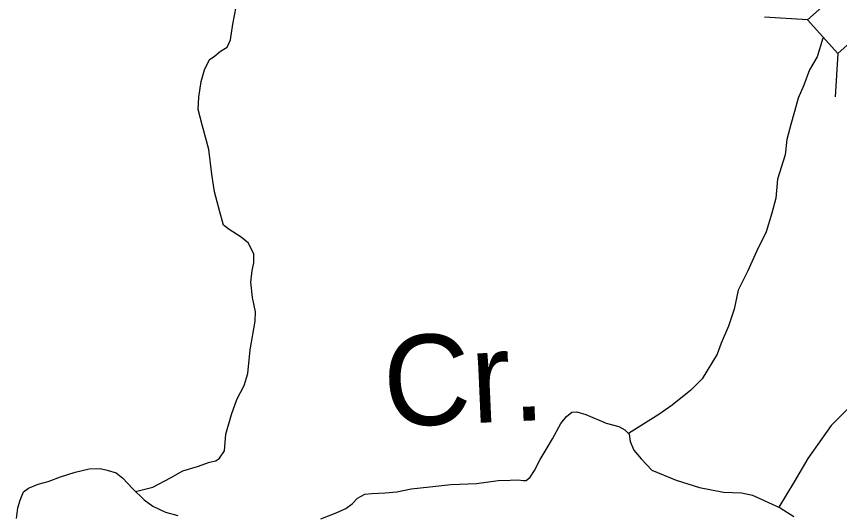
# Model space of a CAD drawing. Extents: x 1788175 to 1969470, y 584502 to 738744.
# Drawn here: x 1898896 to 1903218, y 608620 to 611237 of the extents above; entities that cross this region are included whole.
import ezdxf

# ---------------------------------------------------------------- set-up
doc = ezdxf.new("R2010")
doc.units = 0
for name, color, linetype in [('DESIGN - DRAINAGE - Bridges and Cross Drains Size Text', 7, 'Continuous'), ('DESIGN - TRANSPORTATION - Text', 7, 'Continuous'), ('SURVEY - DRAINAGE - Storm Sewer', 7, 'Continuous')]:
    doc.layers.add(name, color=color, linetype=linetype)

msp = doc.modelspace()

# ---------------------------------------------------------------- linework, layer by layer
at = {"layer": 'DESIGN - TRANSPORTATION - Text'}
for points in [[(1899519.9, 608742.1), (1899612.6, 608763.7), (1899703.8, 608813), (1899769.3, 608850), (1899847, 608873.1), (1899908.6, 608896), (1899942.5, 608902.5), (1899962.3, 608916.8), (1899987.8, 608955.2), (1899994.6, 609043.4), (1900025.3, 609146), (1900052.2, 609224.5), (1900091.2, 609299.1), (1900110.4, 609361.5), (1900122.7, 609485.8), (1900148.7, 609636.4), (1900150.1, 609684.4), (1900135.1, 609760.3), (1900126.1, 609840.3), (1900133.3, 609902.5), (1900142.7, 609942.7), (1900142.1, 609988.7), (1900113.4, 610046.4), (1900075, 610077.9), (1900012.5, 610117), (1899982.2, 610140.6), (1899963.3, 610210.5), (1899936, 610316.2), (1899920.8, 610408.1), (1899905.1, 610538.1), (1899871.4, 610667.7), (1899850.4, 610747.5), (1899853.5, 610813.7), (1899866.4, 610896), (1899883.6, 610956.3), (1899908.9, 611010.7), (1899934.6, 611027.1), (1899966.3, 611053.6), (1900002, 611076.1), (1900019.4, 611114.4), (1900032.4, 611196.7), (1900049.2, 611287)], [(1903129.5, 611122.2), (1903100.4, 611025.1), (1903060.8, 610955.8), (1903031.1, 610876.7), (1903001.4, 610807.4), (1902981.6, 610738.2), (1902961.9, 610668.9), (1902942.1, 610589.8), (1902932.2, 610510.6), (1902892.6, 610382), (1902882.7, 610283.1), (1902862.9, 610203.9), (1902833.3, 610105), (1902783.8, 610006.1), (1902734.3, 609897.3), (1902684.9, 609798.3), (1902665.1, 609699.4), (1902635.4, 609610.4), (1902595.8, 609521.3), (1902576, 609462), (1902496.9, 609333.4), (1902437.5, 609274), (1902338.6, 609194.9), (1902269.4, 609145.4), (1902109.8, 609045.9)], [(1904313.1, 610486.7), (1904195.7, 610252.7), (1904195.3, 610251.8), (1904103.4, 610159.9), (1904021.7, 610057.8), (1903950.2, 609996.5), (1903899.1, 609925), (1903848.1, 609843.3), (1903786.8, 609792.3), (1903746, 609741.2), (1903674.5, 609659.5), (1903603, 609557.4), (1903521.3, 609445.1), (1903449.8, 609353.2), (1903357.9, 609251.1), (1903266, 609179.6), (1903174.1, 609087.7), (1903123.1, 609016.2), (1903051.6, 608914.1), (1902980.1, 608791.6), (1902898.5, 608659)], [(1900494.4, 608598.4), (1900574, 608629.5), (1900625.6, 608652.3), (1900659.3, 608676.8), (1900686.9, 608707.2), (1900724.6, 608727.8), (1900762.5, 608730.4), (1900832.4, 608735.3), (1900892.3, 608740.2), (1900968, 608755.3), (1901065.8, 608766.7), (1901177.6, 608778.3), (1901311.4, 608784.2), (1901425.1, 608799.8), (1901489.1, 608800.8), (1901529, 608803.3), (1901559, 608799.7), (1901573, 608799.9), (1901592.8, 608816.2), (1901616.3, 608852.6), (1901645.5, 608909.1), (1901682.7, 608971.7), (1901710.1, 609018.2), (1901755, 609098.9), (1901784.5, 609135.4), (1901812.2, 609157.8), (1901838.1, 609160.2), (1901885.7, 609145.6), (1901992.8, 609100.3), (1902059, 609083.2), (1902091.2, 609065.6), (1902113.5, 609041.9), (1902118, 609003.9), (1902138.5, 608958.2), (1902177.1, 608912.7), (1902231.9, 608853.4), (1902360.4, 608801.1), (1902482.9, 608762.8), (1902609.1, 608738.6), (1902703.1, 608733.9), (1902761.2, 608722.7), (1902906.4, 608655.3), (1902978.4, 608610.4)], [(1898959.4, 608758.8), (1899009.1, 608779.5), (1899062.9, 608794.3), (1899126.5, 608819.2), (1899204.2, 608842.4), (1899277.9, 608861.4), (1899335.8, 608862.3), (1899371.9, 608852.8), (1899420, 608839.4), (1899454.4, 608811.9), (1899505.1, 608756.5), (1899565.8, 608697.3), (1899612.2, 608663.9), (1899678.6, 608632.8), (1899742.8, 608615.7)], [(1898895.6, 608599.7), (1898902.8, 608655.9), (1898914.3, 608696.1), (1898931.7, 608740.4), (1898959.4, 608758.8)]]:
    msp.add_lwpolyline(points, dxfattribs=at)
at = {"layer": 'SURVEY - DRAINAGE - Storm Sewer'}
for p, q in [((1903050.3, 611219.6), (1902823.6, 611232.7)), ((1903208.4, 611042.2), (1903195.3, 610815.4))]:
    msp.add_line(p, q, dxfattribs=at)
msp.add_lwpolyline([(1903385.8, 611200.2), (1903227.7, 611377.6), (1903050.3, 611219.6), (1903208.4, 611042.2)], close=True, dxfattribs=at)

# ---------------------------------------------------------------- texts
at = {"layer": 'DESIGN - DRAINAGE - Bridges and Cross Drains Size Text'}
msp.add_text('Cr.', height=475, rotation=2.528, dxfattribs=at).set_placement((1900831.5, 609080.3))

doc.saveas('drawing.dxf')
